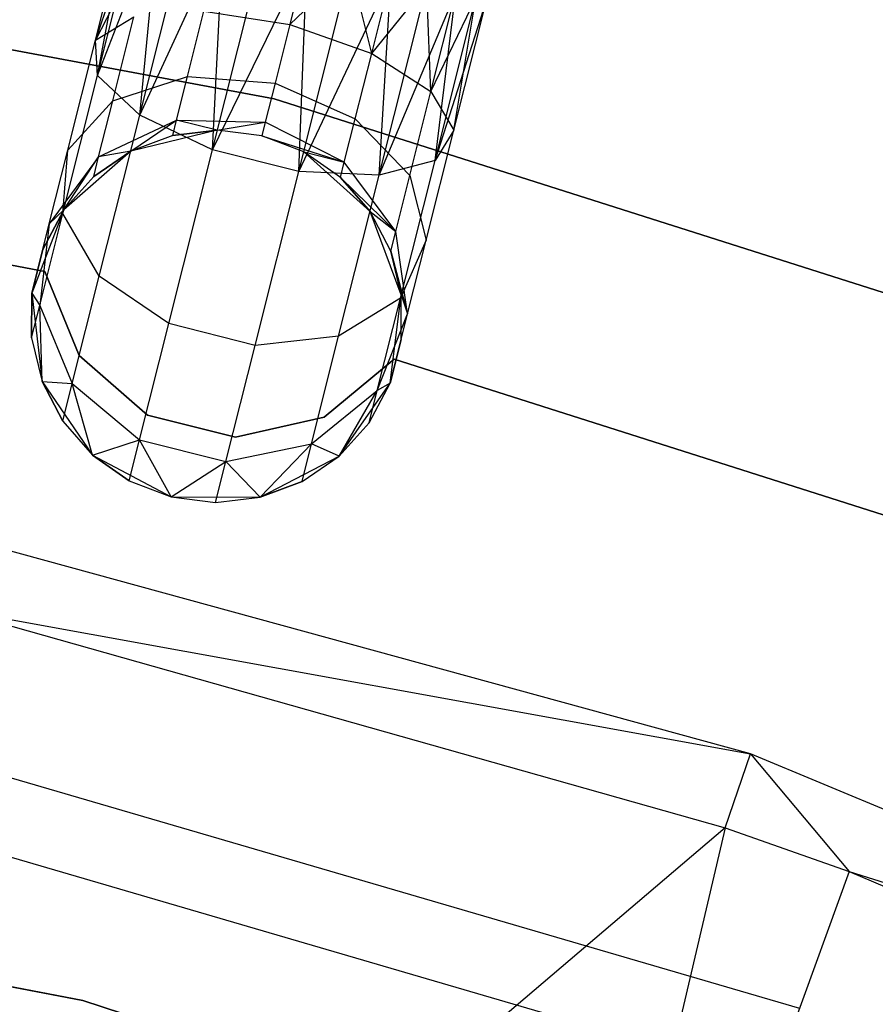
# Model space of a CAD drawing. Extents: x -189 to 189, y -189 to 189.
# Tile 260 of 338: x 8.99 to 13.59, y 36.24 to 41.53. Entities that reach past the tile are written whole.
import ezdxf

# ---------------------------------------------------------------- set-up
doc = ezdxf.new("R2010")
doc.units = 0
doc.header["$LTSCALE"] = 25.4
doc.layers.get('0').update_dxf_attribs({"linetype": 'CONTINUOUS'})

# ---------------------------------------------------------------- blocks, each defined once
blk = doc.blocks.new('NL2500012474_STL')
at = {"color": 0}
for p, q in [((200.711, 41.4771, 177.7636), (200.8864, 42.1746, 177.3795)), ((200.711, 41.4771, 177.7636), (200.8864, 42.1746, 177.6205)), ((200.711, 41.4771, 177.7636), (200.8864, 42.1746, 177.3795)), ((200.711, 41.4771, 177.7636), (200.8864, 42.1746, 177.6205)), ((200.9424, 42.1605, 177.8546), (200.711, 41.4771, 177.7636)), ((200.9424, 42.1605, 177.8546), (200.711, 41.4771, 177.7636)), ((201.051, 42.1332, 178.0681), (200.711, 41.4771, 177.7636)), ((201.051, 42.1332, 178.0681), (200.711, 41.4771, 177.7636)), ((200.7226, 41.2866, 177.3246), (200.8864, 42.1746, 177.3795)), ((200.7226, 41.2866, 177.3246), (200.8864, 42.1746, 177.3795)), ((200.7226, 41.2866, 177.3246), (200.9424, 42.1605, 177.1454)), ((200.7226, 41.2866, 177.3246), (200.9424, 42.1605, 177.1454)), ((200.7226, 41.2866, 177.3246), (201.051, 42.1332, 176.9319)), ((200.7226, 41.2866, 177.3246), (201.051, 42.1332, 176.9319)), ((200.9495, 41.0741, 176.9607), (201.051, 42.1332, 176.9319)), ((200.9495, 41.0741, 176.9607), (201.051, 42.1332, 176.9319)), ((196.5337, 42.1221, 186), (201.6712, 41.1618, 186)), ((201.6712, 41.1618, 178.5), (196.5337, 42.1221, 178.5)), ((201.6712, 41.1618, 178.5), (196.5337, 42.1221, 178.5)), ((196.5337, 42.1221, 186), (201.6712, 41.1618, 186)), ((200.9495, 41.0741, 176.9607), (201.2061, 42.0942, 176.7515)), ((200.9495, 41.0741, 176.9607), (201.2061, 42.0942, 176.7515)), ((200.9495, 41.0741, 176.9607), (201.3985, 42.0458, 176.6146)), ((200.9495, 41.0741, 176.9607), (201.3985, 42.0458, 176.6146)), ((201.3398, 40.8882, 176.7552), (201.3985, 42.0458, 176.6146)), ((201.3398, 40.8882, 176.7552), (201.3985, 42.0458, 176.6146)), ((201.3398, 40.8882, 176.7552), (201.6171, 41.9908, 176.5291)), ((201.3398, 40.8882, 176.7552), (201.6171, 41.9908, 176.5291)), ((201.3398, 40.8882, 176.7552), (201.8492, 41.9324, 176.5)), ((201.3398, 40.8882, 176.7552), (201.8492, 41.9324, 176.5)), ((201.8492, 41.9324, 178.5), (201.7558, 41.5613, 178.5761)), ((201.8492, 41.9324, 178.5), (201.7558, 41.5613, 178.5761)), ((201.8039, 40.7715, 176.7552), (201.8492, 41.9324, 176.5)), ((201.8039, 40.7715, 176.7552), (201.8492, 41.9324, 176.5)), ((201.7558, 41.5613, 178.5761), (202.0813, 41.8741, 178.4709)), ((201.7558, 41.5613, 178.5761), (202.0813, 41.8741, 178.4709)), ((201.8039, 40.7715, 176.7552), (202.0813, 41.8741, 176.5291)), ((201.8039, 40.7715, 176.7552), (202.0813, 41.8741, 176.5291)), ((202.1958, 41.4054, 178.4703), (202.0813, 41.8741, 178.4709)), ((202.1958, 41.4054, 178.4703), (202.0813, 41.8741, 178.4709)), ((201.8039, 40.7715, 176.7552), (202.2999, 41.8191, 176.6146)), ((201.8039, 40.7715, 176.7552), (202.2999, 41.8191, 176.6146)), ((202.1958, 41.4054, 178.4703), (202.2999, 41.8191, 178.3855)), ((202.1958, 41.4054, 178.4703), (202.2999, 41.8191, 178.3855)), ((202.2357, 40.7507, 176.9607), (202.2999, 41.8191, 176.6146)), ((202.2357, 40.7507, 176.9607), (202.2999, 41.8191, 176.6146)), ((202.1958, 41.4054, 178.4703), (202.4922, 41.7707, 178.2485)), ((202.1958, 41.4054, 178.4703), (202.4922, 41.7707, 178.2485)), ((202.2357, 40.7507, 176.9607), (202.4922, 41.7707, 176.7515)), ((202.2357, 40.7507, 176.9607), (202.4922, 41.7707, 176.7515)), ((202.5136, 41.2003, 178.1771), (202.4922, 41.7707, 178.2485)), ((202.5136, 41.2003, 178.1771), (202.4922, 41.7707, 178.2485)), ((202.2357, 40.7507, 176.9607), (202.6473, 41.7317, 176.9319)), ((202.2357, 40.7507, 176.9607), (202.6473, 41.7317, 176.9319)), ((202.5136, 41.2003, 178.1771), (202.6473, 41.7317, 178.0681)), ((202.5136, 41.2003, 178.1771), (202.6473, 41.7317, 178.0681)), ((202.5136, 41.2003, 178.1771), (202.7559, 41.7044, 177.8546)), ((202.5136, 41.2003, 178.1771), (202.7559, 41.7044, 177.8546)), ((202.5361, 40.8305, 177.3246), (202.6473, 41.7317, 176.9319)), ((202.5361, 40.8305, 177.3246), (202.6473, 41.7317, 176.9319)), ((202.5361, 40.8305, 177.3246), (202.7559, 41.7044, 177.1454)), ((202.5361, 40.8305, 177.3246), (202.7559, 41.7044, 177.1454)), ((202.6365, 40.9928, 177.7636), (202.7559, 41.7044, 177.8546)), ((202.6365, 40.9928, 177.7636), (202.7559, 41.7044, 177.8546)), ((202.5361, 40.8305, 177.3246), (202.8119, 41.6903, 177.3795)), ((202.5361, 40.8305, 177.3246), (202.8119, 41.6903, 177.3795)), ((202.6365, 40.9928, 177.7636), (202.8119, 41.6903, 177.6205)), ((202.6365, 40.9928, 177.7636), (202.8119, 41.6903, 177.3795)), ((202.6365, 40.9928, 177.7636), (202.8119, 41.6903, 177.6205)), ((202.6365, 40.9928, 177.7636), (202.8119, 41.6903, 177.3795)), ((200.711, 41.4771, 177.7636), (200.9174, 41.6017, 178.1771)), ((200.711, 41.4771, 177.7636), (200.9174, 41.6017, 178.1771)), ((200.8041, 41.1512, 178.4875), (200.9174, 41.6017, 178.1771)), ((200.8041, 41.1512, 178.4875), (200.9174, 41.6017, 178.1771)), ((201.2062, 41.2815, 178.7119), (201.2944, 41.6322, 178.4703)), ((201.2062, 41.2815, 178.7119), (201.2944, 41.6322, 178.4703)), ((201.2944, 41.6322, 178.4703), (201.7558, 41.5613, 178.5761)), ((201.2944, 41.6322, 178.4703), (201.7558, 41.5613, 178.5761)), ((201.7558, 41.5613, 178.5761), (201.6767, 41.2467, 178.7929)), ((201.7558, 41.5613, 178.5761), (201.6767, 41.2467, 178.7929)), ((201.7558, 41.5613, 178.5761), (202.1958, 41.4054, 178.4703)), ((201.7558, 41.5613, 178.5761), (202.1958, 41.4054, 178.4703)), ((200.5623, 40.8857, 178.171), (200.711, 41.4771, 177.7636)), ((200.5623, 40.8857, 178.171), (200.711, 41.4771, 177.7636)), ((200.7226, 41.2866, 177.3246), (200.711, 41.4771, 177.7636)), ((200.7226, 41.2866, 177.3246), (200.711, 41.4771, 177.7636)), ((202.1076, 41.0548, 178.7119), (202.1958, 41.4054, 178.4703)), ((202.1076, 41.0548, 178.7119), (202.1958, 41.4054, 178.4703)), ((202.1958, 41.4054, 178.4703), (202.5136, 41.2003, 178.1771)), ((202.1958, 41.4054, 178.4703), (202.5136, 41.2003, 178.1771)), ((200.5363, 40.5458, 177.8351), (200.7226, 41.2866, 177.3246)), ((200.5363, 40.5458, 177.8351), (200.7226, 41.2866, 177.3246)), ((200.9495, 41.0741, 176.9607), (200.7226, 41.2866, 177.3246)), ((200.9495, 41.0741, 176.9607), (200.7226, 41.2866, 177.3246)), ((200.8041, 41.1512, 178.4875), (201.2062, 41.2815, 178.7119)), ((200.8041, 41.1512, 178.4875), (201.2062, 41.2815, 178.7119)), ((201.1473, 41.0472, 179.0735), (201.2062, 41.2815, 178.7119)), ((201.1473, 41.0472, 179.0735), (201.2062, 41.2815, 178.7119)), ((201.2062, 41.2815, 178.7119), (201.6767, 41.2467, 178.7929)), ((201.2062, 41.2815, 178.7119), (201.6767, 41.2467, 178.7929)), ((201.6767, 41.2467, 178.7929), (201.6238, 41.0365, 179.1173)), ((201.6767, 41.2467, 178.7929), (201.6238, 41.0365, 179.1173)), ((201.6767, 41.2467, 178.7929), (202.1076, 41.0548, 178.7119)), ((201.6767, 41.2467, 178.7929), (202.1076, 41.0548, 178.7119)), ((202.4003, 40.7498, 178.4875), (202.5136, 41.2003, 178.1771)), ((202.4003, 40.7498, 178.4875), (202.5136, 41.2003, 178.1771)), ((202.5136, 41.2003, 178.1771), (202.6365, 40.9928, 177.7636)), ((202.5136, 41.2003, 178.1771), (202.6365, 40.9928, 177.7636)), ((200.5623, 40.8857, 178.171), (200.8041, 41.1512, 178.4875)), ((200.5623, 40.8857, 178.171), (200.8041, 41.1512, 178.4875)), ((200.7283, 40.8502, 178.952), (200.8041, 41.1512, 178.4875)), ((200.7283, 40.8502, 178.952), (200.8041, 41.1512, 178.4875)), ((201.6712, 41.1618, 186), (206.6518, 39.5773, 186)), ((206.6518, 39.5773, 178.5), (201.6712, 41.1618, 178.5)), ((201.6712, 41.1618, 178.5), (201.6712, 41.1618, 186)), ((201.6712, 41.1618, 178.5), (201.6712, 41.1618, 186)), ((206.6518, 39.5773, 178.5), (201.6712, 41.1618, 178.5)), ((201.6712, 41.1618, 186), (206.6518, 39.5773, 186)), ((200.732, 40.2094, 177.5565), (200.9495, 41.0741, 176.9607)), ((200.732, 40.2094, 177.5565), (200.9495, 41.0741, 176.9607)), ((201.3398, 40.8882, 176.7552), (200.9495, 41.0741, 176.9607)), ((201.3398, 40.8882, 176.7552), (200.9495, 41.0741, 176.9607)), ((200.7283, 40.8502, 178.952), (201.1473, 41.0472, 179.0735)), ((200.7283, 40.8502, 178.952), (201.1473, 41.0472, 179.0735)), ((200.9008, 40.8805, 179.5), (201.1473, 41.0472, 179.0735)), ((200.9008, 40.8805, 179.5), (201.1473, 41.0472, 179.0735)), ((201.1266, 40.9649, 179.5), (201.1473, 41.0472, 179.0735)), ((201.1266, 40.9649, 179.5), (201.1473, 41.0472, 179.0735)), ((201.3661, 40.9928, 179.5), (201.1473, 41.0472, 179.0735)), ((201.1473, 41.0472, 179.0735), (201.6238, 41.0365, 179.1173)), ((201.1473, 41.0472, 179.0735), (201.6238, 41.0365, 179.1173)), ((201.3661, 40.9928, 179.5), (201.1473, 41.0472, 179.0735)), ((201.3661, 40.9928, 179.5), (201.6238, 41.0365, 179.1173)), ((201.3661, 40.9928, 179.5), (201.6238, 41.0365, 179.1173)), ((201.6238, 41.0365, 179.1173), (201.6052, 40.9626, 179.5)), ((201.6238, 41.0365, 179.1173), (201.6052, 40.9626, 179.5)), ((202.0487, 40.8205, 179.0735), (201.6238, 41.0365, 179.1173)), ((202.0487, 40.8205, 179.0735), (201.6238, 41.0365, 179.1173)), ((202.0487, 40.8205, 179.0735), (202.1076, 41.0548, 178.7119)), ((202.0487, 40.8205, 179.0735), (202.1076, 41.0548, 178.7119)), ((202.1076, 41.0548, 178.7119), (202.4003, 40.7498, 178.4875)), ((202.1076, 41.0548, 178.7119), (202.4003, 40.7498, 178.4875)), ((201.3661, 40.9928, 185), (200.9008, 40.8805, 185)), ((201.3661, 40.9928, 185), (200.9008, 40.8805, 185)), ((201.1266, 40.9649, 179.5), (200.9008, 40.8805, 185)), ((201.1266, 40.9649, 179.5), (200.9008, 40.8805, 179.5)), ((201.1266, 40.9649, 179.5), (200.9008, 40.8805, 185)), ((201.1266, 40.9649, 179.5), (200.9008, 40.8805, 179.5)), ((201.3661, 40.9928, 179.5), (201.1266, 40.9649, 179.5)), ((201.1266, 40.9649, 179.5), (201.3661, 40.9928, 185)), ((201.1266, 40.9649, 179.5), (201.3661, 40.9928, 185)), ((201.3661, 40.9928, 179.5), (201.1266, 40.9649, 179.5)), ((201.6052, 40.9626, 185), (201.3661, 40.9928, 185)), ((201.6052, 40.9626, 179.5), (201.3661, 40.9928, 179.5)), ((201.3661, 40.9928, 179.5), (201.3661, 40.9928, 185)), ((201.6052, 40.9626, 185), (201.3661, 40.9928, 185)), ((201.3661, 40.9928, 179.5), (201.3661, 40.9928, 185)), ((201.6052, 40.9626, 179.5), (201.3661, 40.9928, 179.5)), ((201.8302, 40.8761, 185), (201.6052, 40.9626, 185)), ((201.8302, 40.8761, 179.5), (201.6052, 40.9626, 179.5)), ((201.6052, 40.9626, 179.5), (201.6052, 40.9626, 185)), ((201.8302, 40.8761, 185), (201.6052, 40.9626, 185)), ((201.6052, 40.9626, 179.5), (201.6052, 40.9626, 185)), ((201.6052, 40.9626, 179.5), (202.0487, 40.8205, 179.0735)), ((201.8302, 40.8761, 179.5), (201.6052, 40.9626, 179.5)), ((201.6052, 40.9626, 179.5), (202.0487, 40.8205, 179.0735)), ((202.4877, 40.4015, 178.171), (202.6365, 40.9928, 177.7636)), ((202.4877, 40.4015, 178.171), (202.6365, 40.9928, 177.7636)), ((202.6365, 40.9928, 177.7636), (202.5361, 40.8305, 177.3246)), ((202.6365, 40.9928, 177.7636), (202.5361, 40.8305, 177.3246)), ((200.4629, 40.4906, 178.7808), (200.5623, 40.8857, 178.171)), ((200.4629, 40.4906, 178.7808), (200.5623, 40.8857, 178.171)), ((200.5363, 40.5458, 177.8351), (200.5623, 40.8857, 178.171)), ((200.5363, 40.5458, 177.8351), (200.5623, 40.8857, 178.171)), ((200.9008, 40.8805, 185), (200.541, 40.5648, 185)), ((200.9008, 40.8805, 185), (200.541, 40.5648, 185)), ((200.9008, 40.8805, 179.5), (200.7018, 40.7445, 179.5)), ((200.7018, 40.7445, 179.5), (200.9008, 40.8805, 185)), ((200.7018, 40.7445, 179.5), (200.9008, 40.8805, 185)), ((200.9008, 40.8805, 179.5), (200.7018, 40.7445, 179.5)), ((200.9008, 40.8805, 179.5), (200.7283, 40.8502, 178.952)), ((200.9008, 40.8805, 179.5), (200.7283, 40.8502, 178.952)), ((200.9008, 40.8805, 179.5), (200.9008, 40.8805, 185)), ((200.9008, 40.8805, 179.5), (200.9008, 40.8805, 185)), ((201.1047, 39.9535, 177.3992), (201.3398, 40.8882, 176.7552)), ((201.1047, 39.9535, 177.3992), (201.3398, 40.8882, 176.7552)), ((201.8039, 40.7715, 176.7552), (201.3398, 40.8882, 176.7552)), ((201.8039, 40.7715, 176.7552), (201.3398, 40.8882, 176.7552)), ((202.187, 40.557, 185), (201.8302, 40.8761, 185)), ((202.028, 40.7382, 179.5), (201.8302, 40.8761, 185)), ((202.187, 40.557, 185), (201.8302, 40.8761, 185)), ((202.028, 40.7382, 179.5), (201.8302, 40.8761, 185)), ((202.028, 40.7382, 179.5), (201.8302, 40.8761, 179.5)), ((201.8302, 40.8761, 179.5), (201.8302, 40.8761, 185)), ((201.8302, 40.8761, 179.5), (201.8302, 40.8761, 185)), ((201.8302, 40.8761, 179.5), (202.0487, 40.8205, 179.0735)), ((201.8302, 40.8761, 179.5), (202.0487, 40.8205, 179.0735)), ((202.028, 40.7382, 179.5), (201.8302, 40.8761, 179.5)), ((197.3452, 40.8124, 185), (200.439, 40.2342, 185)), ((200.439, 40.2342, 183), (197.3452, 40.8124, 183)), ((200.439, 40.2342, 183), (197.3452, 40.8124, 183)), ((197.3452, 40.8124, 185), (200.439, 40.2342, 185)), ((200.7283, 40.8502, 178.952), (200.4629, 40.4906, 178.7808)), ((200.7283, 40.8502, 178.952), (200.4629, 40.4906, 178.7808)), ((200.541, 40.5648, 179.5), (200.7283, 40.8502, 178.952)), ((200.541, 40.5648, 179.5), (200.7283, 40.8502, 178.952)), ((200.7018, 40.7445, 179.5), (200.7283, 40.8502, 178.952)), ((200.7018, 40.7445, 179.5), (200.7283, 40.8502, 178.952)), ((202.028, 40.7382, 179.5), (202.0487, 40.8205, 179.0735)), ((202.028, 40.7382, 179.5), (202.0487, 40.8205, 179.0735)), ((202.3246, 40.4487, 178.952), (202.0487, 40.8205, 179.0735)), ((202.3246, 40.4487, 178.952), (202.0487, 40.8205, 179.0735)), ((202.5361, 40.8305, 177.3246), (202.2357, 40.7507, 176.9607)), ((202.5361, 40.8305, 177.3246), (202.2357, 40.7507, 176.9607)), ((202.3498, 40.0897, 177.8351), (202.5361, 40.8305, 177.3246)), ((202.3498, 40.0897, 177.8351), (202.5361, 40.8305, 177.3246)), ((201.5688, 39.8367, 177.3992), (201.8039, 40.7715, 176.7552)), ((201.5688, 39.8367, 177.3992), (201.8039, 40.7715, 176.7552)), ((202.2357, 40.7507, 176.9607), (201.8039, 40.7715, 176.7552)), ((202.2357, 40.7507, 176.9607), (201.8039, 40.7715, 176.7552)), ((202.0182, 39.8859, 177.5565), (202.2357, 40.7507, 176.9607)), ((202.0182, 39.8859, 177.5565), (202.2357, 40.7507, 176.9607)), ((202.3246, 40.4487, 178.952), (202.4003, 40.7498, 178.4875)), ((202.3246, 40.4487, 178.952), (202.4003, 40.7498, 178.4875)), ((202.4003, 40.7498, 178.4875), (202.4877, 40.4015, 178.171)), ((202.4003, 40.7498, 178.4875), (202.4877, 40.4015, 178.171)), ((200.7018, 40.7445, 179.5), (200.541, 40.5648, 185)), ((200.7018, 40.7445, 179.5), (200.541, 40.5648, 179.5)), ((200.7018, 40.7445, 179.5), (200.541, 40.5648, 185)), ((200.7018, 40.7445, 179.5), (200.541, 40.5648, 179.5)), ((202.187, 40.557, 179.5), (202.028, 40.7382, 179.5)), ((202.028, 40.7382, 179.5), (202.187, 40.557, 185)), ((202.028, 40.7382, 179.5), (202.187, 40.557, 185)), ((202.028, 40.7382, 179.5), (202.3246, 40.4487, 178.952)), ((202.187, 40.557, 179.5), (202.028, 40.7382, 179.5)), ((202.028, 40.7382, 179.5), (202.3246, 40.4487, 178.952)), ((200.541, 40.5648, 185), (200.3692, 40.1181, 185)), ((200.541, 40.5648, 185), (200.3692, 40.1181, 185)), ((200.4118, 40.0508, 178.599), (200.5363, 40.5458, 177.8351)), ((200.4118, 40.0508, 178.599), (200.5363, 40.5458, 177.8351)), ((200.541, 40.5648, 179.5), (200.428, 40.3519, 179.5)), ((200.428, 40.3519, 179.5), (200.541, 40.5648, 185)), ((200.428, 40.3519, 179.5), (200.541, 40.5648, 185)), ((200.541, 40.5648, 179.5), (200.428, 40.3519, 179.5)), ((200.541, 40.5648, 179.5), (200.4629, 40.4906, 178.7808)), ((200.541, 40.5648, 179.5), (200.4629, 40.4906, 178.7808)), ((200.732, 40.2094, 177.5565), (200.5363, 40.5458, 177.8351)), ((200.732, 40.2094, 177.5565), (200.5363, 40.5458, 177.8351)), ((200.541, 40.5648, 179.5), (200.541, 40.5648, 185)), ((200.541, 40.5648, 179.5), (200.541, 40.5648, 185)), ((202.3546, 40.1087, 185), (202.187, 40.557, 185)), ((202.298, 40.343, 179.5), (202.187, 40.557, 185)), ((202.3546, 40.1087, 185), (202.187, 40.557, 185)), ((202.298, 40.343, 179.5), (202.187, 40.557, 179.5)), ((202.187, 40.557, 179.5), (202.187, 40.557, 185)), ((202.298, 40.343, 179.5), (202.187, 40.557, 185)), ((202.187, 40.557, 179.5), (202.187, 40.557, 185)), ((202.187, 40.557, 179.5), (202.3246, 40.4487, 178.952)), ((202.187, 40.557, 179.5), (202.3246, 40.4487, 178.952)), ((202.298, 40.343, 179.5), (202.187, 40.557, 179.5)), ((200.3692, 40.1181, 179.5), (200.4629, 40.4906, 178.7808)), ((200.3692, 40.1181, 179.5), (200.4629, 40.4906, 178.7808)), ((200.4629, 40.4906, 178.7808), (200.4118, 40.0508, 178.599)), ((200.4629, 40.4906, 178.7808), (200.4118, 40.0508, 178.599)), ((200.428, 40.3519, 179.5), (200.4629, 40.4906, 178.7808)), ((200.428, 40.3519, 179.5), (200.4629, 40.4906, 178.7808)), ((202.298, 40.343, 179.5), (202.3246, 40.4487, 178.952)), ((202.298, 40.343, 179.5), (202.3246, 40.4487, 178.952)), ((202.3884, 40.0064, 178.7808), (202.3246, 40.4487, 178.952)), ((202.3884, 40.0064, 178.7808), (202.3246, 40.4487, 178.952)), ((202.4877, 40.4015, 178.171), (202.3498, 40.0897, 177.8351)), ((202.4877, 40.4015, 178.171), (202.3498, 40.0897, 177.8351)), ((202.3884, 40.0064, 178.7808), (202.4877, 40.4015, 178.171)), ((202.3884, 40.0064, 178.7808), (202.4877, 40.4015, 178.171)), ((200.428, 40.3519, 179.5), (200.3692, 40.1181, 185)), ((200.428, 40.3519, 179.5), (200.3692, 40.1181, 185)), ((202.3546, 40.1087, 179.5), (202.298, 40.343, 179.5)), ((202.298, 40.343, 179.5), (202.3546, 40.1087, 185)), ((202.298, 40.343, 179.5), (202.3546, 40.1087, 185)), ((202.298, 40.343, 179.5), (202.3884, 40.0064, 178.7808)), ((202.298, 40.343, 179.5), (202.3884, 40.0064, 178.7808)), ((202.3546, 40.1087, 179.5), (202.298, 40.343, 179.5)), ((200.439, 40.2342, 185), (200.439, 40.2342, 183)), ((200.439, 40.2342, 185), (200.439, 40.2342, 183)), ((200.439, 40.2342, 185), (200.623, 39.7823, 185)), ((200.623, 39.7823, 183), (200.439, 40.2342, 183)), ((200.623, 39.7823, 183), (200.439, 40.2342, 183)), ((200.439, 40.2342, 185), (200.623, 39.7823, 185)), ((200.5867, 39.6316, 178.4482), (200.732, 40.2094, 177.5565)), ((200.5867, 39.6316, 178.4482), (200.732, 40.2094, 177.5565)), ((201.1047, 39.9535, 177.3992), (200.732, 40.2094, 177.5565)), ((201.1047, 39.9535, 177.3992), (200.732, 40.2094, 177.5565)), ((200.3692, 40.1181, 179.5), (200.3681, 39.877, 179.5)), ((200.3681, 39.877, 179.5), (200.3692, 40.1181, 185)), ((200.3681, 39.877, 179.5), (200.3692, 40.1181, 185)), ((200.3692, 40.1181, 179.5), (200.3681, 39.877, 179.5)), ((200.3692, 40.1181, 185), (200.4247, 39.6427, 185)), ((200.3692, 40.1181, 179.5), (200.3692, 40.1181, 185)), ((200.3692, 40.1181, 179.5), (200.3692, 40.1181, 185)), ((200.3692, 40.1181, 185), (200.4247, 39.6427, 185)), ((200.3692, 40.1181, 179.5), (200.4118, 40.0508, 178.599)), ((200.3692, 40.1181, 179.5), (200.4118, 40.0508, 178.599)), ((202.3498, 40.0897, 177.8351), (202.0182, 39.8859, 177.5565)), ((202.3498, 40.0897, 177.8351), (202.0182, 39.8859, 177.5565)), ((202.2253, 39.5947, 178.599), (202.3498, 40.0897, 177.8351)), ((202.2253, 39.5947, 178.599), (202.3498, 40.0897, 177.8351)), ((202.2947, 39.6338, 185), (202.3546, 40.1087, 185)), ((202.2947, 39.6338, 185), (202.3546, 40.1087, 185)), ((202.3535, 39.8676, 179.5), (202.3546, 40.1087, 185)), ((202.3535, 39.8676, 179.5), (202.3546, 40.1087, 179.5)), ((202.3535, 39.8676, 179.5), (202.3546, 40.1087, 185)), ((202.3535, 39.8676, 179.5), (202.3546, 40.1087, 179.5)), ((202.3546, 40.1087, 179.5), (202.3546, 40.1087, 185)), ((202.3546, 40.1087, 179.5), (202.3546, 40.1087, 185)), ((202.3546, 40.1087, 179.5), (202.3884, 40.0064, 178.7808)), ((202.3546, 40.1087, 179.5), (202.3884, 40.0064, 178.7808)), ((200.3681, 39.877, 179.5), (200.4118, 40.0508, 178.599)), ((200.3681, 39.877, 179.5), (200.4118, 40.0508, 178.599)), ((200.4247, 39.6427, 179.5), (200.4118, 40.0508, 178.599)), ((200.4118, 40.0508, 178.599), (200.5867, 39.6316, 178.4482)), ((200.4247, 39.6427, 179.5), (200.4118, 40.0508, 178.599)), ((200.4118, 40.0508, 178.599), (200.5867, 39.6316, 178.4482)), ((202.2253, 39.5947, 178.599), (202.3884, 40.0064, 178.7808)), ((202.2253, 39.5947, 178.599), (202.3884, 40.0064, 178.7808)), ((202.2947, 39.6338, 179.5), (202.3884, 40.0064, 178.7808)), ((202.2947, 39.6338, 179.5), (202.3884, 40.0064, 178.7808)), ((202.3535, 39.8676, 179.5), (202.3884, 40.0064, 178.7808)), ((202.3535, 39.8676, 179.5), (202.3884, 40.0064, 178.7808)), ((200.9476, 39.3289, 178.3631), (201.1047, 39.9535, 177.3992)), ((200.9476, 39.3289, 178.3631), (201.1047, 39.9535, 177.3992)), ((201.5688, 39.8367, 177.3992), (201.1047, 39.9535, 177.3992)), ((201.5688, 39.8367, 177.3992), (201.1047, 39.9535, 177.3992)), ((200.3681, 39.877, 179.5), (200.4247, 39.6427, 185)), ((200.3681, 39.877, 179.5), (200.4247, 39.6427, 179.5)), ((200.3681, 39.877, 179.5), (200.4247, 39.6427, 185)), ((200.3681, 39.877, 179.5), (200.4247, 39.6427, 179.5)), ((202.0182, 39.8859, 177.5565), (201.5688, 39.8367, 177.3992)), ((202.0182, 39.8859, 177.5565), (201.5688, 39.8367, 177.3992)), ((201.8729, 39.3081, 178.4482), (202.0182, 39.8859, 177.5565)), ((201.8729, 39.3081, 178.4482), (202.0182, 39.8859, 177.5565)), ((202.3535, 39.8676, 179.5), (202.2947, 39.6338, 185)), ((202.3535, 39.8676, 179.5), (202.2947, 39.6338, 185)), ((201.4118, 39.2122, 178.3631), (201.5688, 39.8367, 177.3992)), ((201.4118, 39.2122, 178.3631), (201.5688, 39.8367, 177.3992)), ((200.623, 39.7823, 185), (200.623, 39.7823, 183)), ((200.623, 39.7823, 185), (200.623, 39.7823, 183)), ((200.623, 39.7823, 185), (200.9913, 39.4623, 185)), ((200.9913, 39.4623, 183), (200.623, 39.7823, 183)), ((200.9913, 39.4623, 183), (200.623, 39.7823, 183)), ((200.623, 39.7823, 185), (200.9913, 39.4623, 185)), ((201.9402, 39.451, 185), (202.3161, 39.7621, 185)), ((202.3161, 39.7621, 183), (201.9402, 39.451, 183)), ((202.3161, 39.7621, 183), (201.9402, 39.451, 183)), ((201.9402, 39.451, 185), (202.3161, 39.7621, 185)), ((202.3161, 39.7621, 185), (202.3161, 39.7621, 183)), ((202.3161, 39.7621, 185), (205.314, 38.8086, 185)), ((205.314, 38.8086, 183), (202.3161, 39.7621, 183)), ((202.3161, 39.7621, 185), (202.3161, 39.7621, 183)), ((205.314, 38.8086, 183), (202.3161, 39.7621, 183)), ((202.3161, 39.7621, 185), (205.314, 38.8086, 185)), ((200.4247, 39.6427, 185), (200.6947, 39.2475, 185)), ((200.4247, 39.6427, 179.5), (200.4247, 39.6427, 185)), ((200.4247, 39.6427, 179.5), (200.4247, 39.6427, 185)), ((200.4247, 39.6427, 179.5), (200.5357, 39.4287, 179.5)), ((200.5357, 39.4287, 179.5), (200.4247, 39.6427, 185)), ((200.5357, 39.4287, 179.5), (200.4247, 39.6427, 185)), ((200.4247, 39.6427, 185), (200.6947, 39.2475, 185)), ((200.4247, 39.6427, 179.5), (200.5357, 39.4287, 179.5)), ((200.4247, 39.6427, 179.5), (200.5867, 39.6316, 178.4482)), ((200.4247, 39.6427, 179.5), (200.5867, 39.6316, 178.4482)), ((200.5357, 39.4287, 179.5), (200.5867, 39.6316, 178.4482)), ((200.5357, 39.4287, 179.5), (200.5867, 39.6316, 178.4482)), ((200.6947, 39.2475, 179.5), (200.5867, 39.6316, 178.4482)), ((200.5867, 39.6316, 178.4482), (200.9476, 39.3289, 178.3631)), ((200.6947, 39.2475, 179.5), (200.5867, 39.6316, 178.4482)), ((200.5867, 39.6316, 178.4482), (200.9476, 39.3289, 178.3631)), ((201.8729, 39.3081, 178.4482), (202.2253, 39.5947, 178.599)), ((201.8729, 39.3081, 178.4482), (202.2253, 39.5947, 178.599)), ((202.0209, 39.2412, 185), (202.2947, 39.6338, 185)), ((202.0209, 39.2412, 185), (202.2947, 39.6338, 185)), ((202.0209, 39.2412, 179.5), (202.2253, 39.5947, 178.599)), ((202.0209, 39.2412, 179.5), (202.2253, 39.5947, 178.599)), ((202.1816, 39.4209, 179.5), (202.2947, 39.6338, 185)), ((202.1816, 39.4209, 179.5), (202.2947, 39.6338, 179.5)), ((202.1816, 39.4209, 179.5), (202.2947, 39.6338, 185)), ((202.1816, 39.4209, 179.5), (202.2947, 39.6338, 179.5)), ((202.1816, 39.4209, 179.5), (202.2253, 39.5947, 178.599)), ((202.1816, 39.4209, 179.5), (202.2253, 39.5947, 178.599)), ((202.2947, 39.6338, 179.5), (202.2253, 39.5947, 178.599)), ((202.2947, 39.6338, 179.5), (202.2253, 39.5947, 178.599)), ((202.2947, 39.6338, 179.5), (202.2947, 39.6338, 185)), ((202.2947, 39.6338, 179.5), (202.2947, 39.6338, 185)), ((200.5357, 39.4287, 179.5), (200.6947, 39.2475, 185)), ((200.5357, 39.4287, 179.5), (200.6947, 39.2475, 179.5)), ((200.5357, 39.4287, 179.5), (200.6947, 39.2475, 185)), ((200.5357, 39.4287, 179.5), (200.6947, 39.2475, 179.5)), ((200.9913, 39.4623, 185), (200.9913, 39.4623, 183)), ((200.9913, 39.4623, 185), (200.9913, 39.4623, 183)), ((200.9913, 39.4623, 185), (201.4644, 39.3433, 185)), ((201.4644, 39.3433, 183), (200.9913, 39.4623, 183)), ((201.4644, 39.3433, 183), (200.9913, 39.4623, 183)), ((200.9913, 39.4623, 185), (201.4644, 39.3433, 185)), ((201.4644, 39.3433, 185), (201.9402, 39.451, 185)), ((201.9402, 39.451, 183), (201.4644, 39.3433, 183)), ((201.9402, 39.451, 183), (201.4644, 39.3433, 183)), ((201.4644, 39.3433, 185), (201.9402, 39.451, 185)), ((201.9402, 39.451, 185), (201.9402, 39.451, 183)), ((201.9402, 39.451, 185), (201.9402, 39.451, 183)), ((202.0209, 39.2412, 179.5), (202.1816, 39.4209, 179.5)), ((202.1816, 39.4209, 179.5), (202.0209, 39.2412, 185)), ((202.1816, 39.4209, 179.5), (202.0209, 39.2412, 185)), ((202.0209, 39.2412, 179.5), (202.1816, 39.4209, 179.5)), ((200.6947, 39.2475, 179.5), (200.9476, 39.3289, 178.3631)), ((200.6947, 39.2475, 179.5), (200.9476, 39.3289, 178.3631)), ((200.8924, 39.1096, 179.5), (200.9476, 39.3289, 178.3631)), ((200.8924, 39.1096, 179.5), (200.9476, 39.3289, 178.3631)), ((201.1174, 39.023, 179.5), (200.9476, 39.3289, 178.3631)), ((200.9476, 39.3289, 178.3631), (201.4118, 39.2122, 178.3631)), ((201.1174, 39.023, 179.5), (200.9476, 39.3289, 178.3631)), ((200.9476, 39.3289, 178.3631), (201.4118, 39.2122, 178.3631)), ((201.4644, 39.3433, 185), (201.4644, 39.3433, 183)), ((201.4644, 39.3433, 185), (201.4644, 39.3433, 183)), ((201.4118, 39.2122, 178.3631), (201.8729, 39.3081, 178.4482)), ((201.4118, 39.2122, 178.3631), (201.8729, 39.3081, 178.4482)), ((201.596, 39.0208, 179.5), (201.8729, 39.3081, 178.4482)), ((201.596, 39.0208, 179.5), (201.8729, 39.3081, 178.4482)), ((201.8219, 39.1052, 179.5), (201.8729, 39.3081, 178.4482)), ((201.8219, 39.1052, 179.5), (201.8729, 39.3081, 178.4482)), ((202.0209, 39.2412, 179.5), (201.8729, 39.3081, 178.4482)), ((202.0209, 39.2412, 179.5), (201.8729, 39.3081, 178.4482)), ((200.6947, 39.2475, 185), (201.1174, 39.023, 185)), ((200.6947, 39.2475, 179.5), (200.6947, 39.2475, 185)), ((200.6947, 39.2475, 179.5), (200.6947, 39.2475, 185)), ((200.6947, 39.2475, 179.5), (200.8924, 39.1096, 179.5)), ((200.8924, 39.1096, 179.5), (200.6947, 39.2475, 185)), ((200.8924, 39.1096, 179.5), (200.6947, 39.2475, 185)), ((200.6947, 39.2475, 185), (201.1174, 39.023, 185)), ((200.6947, 39.2475, 179.5), (200.8924, 39.1096, 179.5)), ((201.1174, 39.023, 179.5), (201.4118, 39.2122, 178.3631)), ((201.1174, 39.023, 179.5), (201.4118, 39.2122, 178.3631)), ((201.3566, 38.9929, 179.5), (201.4118, 39.2122, 178.3631)), ((201.3566, 38.9929, 179.5), (201.4118, 39.2122, 178.3631)), ((201.596, 39.0208, 179.5), (201.4118, 39.2122, 178.3631)), ((201.596, 39.0208, 179.5), (201.4118, 39.2122, 178.3631)), ((201.596, 39.0208, 185), (202.0209, 39.2412, 185)), ((201.596, 39.0208, 185), (202.0209, 39.2412, 185)), ((201.8219, 39.1052, 179.5), (202.0209, 39.2412, 185)), ((201.8219, 39.1052, 179.5), (202.0209, 39.2412, 179.5)), ((201.8219, 39.1052, 179.5), (202.0209, 39.2412, 185)), ((201.8219, 39.1052, 179.5), (202.0209, 39.2412, 179.5)), ((202.0209, 39.2412, 179.5), (202.0209, 39.2412, 185)), ((202.0209, 39.2412, 179.5), (202.0209, 39.2412, 185)), ((200.8924, 39.1096, 179.5), (201.1174, 39.023, 185)), ((200.8924, 39.1096, 179.5), (201.1174, 39.023, 185)), ((200.8924, 39.1096, 179.5), (201.1174, 39.023, 179.5)), ((200.8924, 39.1096, 179.5), (201.1174, 39.023, 179.5)), ((201.596, 39.0208, 179.5), (201.8219, 39.1052, 179.5)), ((201.8219, 39.1052, 179.5), (201.596, 39.0208, 185)), ((201.8219, 39.1052, 179.5), (201.596, 39.0208, 185)), ((201.596, 39.0208, 179.5), (201.8219, 39.1052, 179.5)), ((201.1174, 39.023, 185), (201.596, 39.0208, 185)), ((201.1174, 39.023, 185), (201.596, 39.0208, 185)), ((201.1174, 39.023, 185), (201.3566, 38.9929, 179.5)), ((201.1174, 39.023, 179.5), (201.1174, 39.023, 185)), ((201.1174, 39.023, 179.5), (201.1174, 39.023, 185)), ((201.1174, 39.023, 179.5), (201.3566, 38.9929, 179.5)), ((201.1174, 39.023, 185), (201.3566, 38.9929, 179.5)), ((201.1174, 39.023, 179.5), (201.3566, 38.9929, 179.5)), ((201.3566, 38.9929, 179.5), (201.596, 39.0208, 185)), ((201.3566, 38.9929, 179.5), (201.596, 39.0208, 179.5)), ((201.3566, 38.9929, 179.5), (201.596, 39.0208, 185)), ((201.3566, 38.9929, 179.5), (201.596, 39.0208, 179.5)), ((201.596, 39.0208, 179.5), (201.596, 39.0208, 185)), ((201.596, 39.0208, 179.5), (201.596, 39.0208, 185)), ((204.2311, 37.6409, 149), (199.4109, 38.9626, 149)), ((204.2311, 37.6409, 149), (199.4109, 38.9626, 149)), ((199.918, 38.4245, 173.0052), (204.2311, 37.6409, 149)), ((199.918, 38.4245, 173.0052), (204.2311, 37.6409, 149)), ((199.918, 38.4245, 173.0052), (204.0952, 37.2445, 173.0052)), ((199.918, 38.4245, 173.0052), (204.0952, 37.2445, 173.0052)), ((199.7474, 37.6622, 149), (204.4951, 36.2749, 149)), ((199.7474, 37.6622, 149), (204.4951, 36.2749, 149)), ((204.0952, 37.2445, 173.0052), (204.2311, 37.6409, 149)), ((204.0952, 37.2445, 173.0052), (204.2311, 37.6409, 149)), ((204.2311, 37.6409, 149), (204.7618, 37.0092, 173.0052)), ((208.8477, 35.7255, 149), (204.2311, 37.6409, 149)), ((204.2311, 37.6409, 149), (204.7618, 37.0092, 173.0052)), ((208.8477, 35.7255, 149), (204.2311, 37.6409, 149)), ((199.6578, 37.2619, 172.4995), (204.3551, 35.8894, 172.4995)), ((199.6578, 37.2619, 172.4995), (204.3551, 35.8894, 172.4995)), ((204.0952, 37.2445, 173.0052), (198.6088, 32.5745, 179)), ((204.0952, 37.2445, 173.0052), (198.6088, 32.5745, 179)), ((204.0952, 37.2445, 173.0052), (202.7152, 31.3746, 179)), ((204.0952, 37.2445, 173.0052), (202.7152, 31.3746, 179)), ((204.0952, 37.2445, 173.0052), (204.7618, 37.0092, 173.0052)), ((204.0952, 37.2445, 173.0052), (204.7618, 37.0092, 173.0052)), ((200.643, 36.3158, 183), (196.0171, 37.1982, 183)), ((196.0171, 37.1982, 185), (200.643, 36.3158, 185)), ((196.0171, 37.1982, 185), (200.643, 36.3158, 185)), ((200.643, 36.3158, 183), (196.0171, 37.1982, 183)), ((204.7618, 37.0092, 173.0052), (202.7152, 31.3746, 179)), ((204.7618, 37.0092, 173.0052), (202.7152, 31.3746, 179)), ((204.7618, 37.0092, 173.0052), (208.8477, 35.7255, 149)), ((204.7618, 37.0092, 173.0052), (208.8477, 35.7255, 149)), ((204.7618, 37.0092, 173.0052), (208.6632, 35.3493, 173.0052)), ((204.7618, 37.0092, 173.0052), (208.6632, 35.3493, 173.0052)), ((205.1218, 34.8605, 183), (200.643, 36.3158, 183)), ((200.643, 36.3158, 185), (205.1218, 34.8605, 185)), ((200.643, 36.3158, 185), (205.1218, 34.8605, 185)), ((200.643, 36.3158, 185), (200.643, 36.3158, 183)), ((205.1218, 34.8605, 183), (200.643, 36.3158, 183)), ((200.643, 36.3158, 185), (200.643, 36.3158, 183))]:
    blk.add_line(p, q, dxfattribs=at)

msp = doc.modelspace()

# ---------------------------------------------------------------- block references
at = {"color": 0}
msp.add_blockref('NL2500012474_STL', (-191.3111, -0.0584, -1716.743), dxfattribs=at)

doc.saveas('drawing.dxf')
